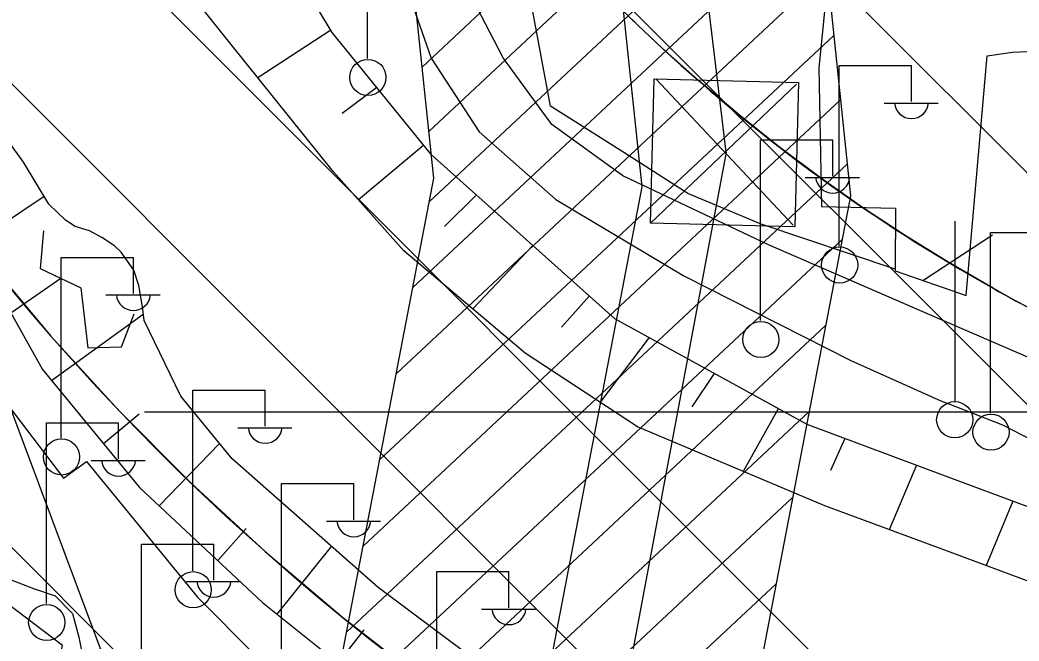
# Model space of a CAD drawing. Extents: x 417995 to 421451, y 4454518 to 4458015.
# Drawn here: x 420170.4 to 420267.2, y 4456884.7 to 4456944.9 of the extents above; entities that cross this region are included whole.
import ezdxf

# ---------------------------------------------------------------- set-up
doc = ezdxf.new("R2010")
doc.units = 0
for name, color, linetype in [('ADAKENARI', 7, 'Continuous'), ('B_Ticari', 7, 'Continuous'), ('Hat_ENH', 7, 'Continuous'), ('Hid_Dere_Sulu_Yat_Gen', 7, 'Continuous'), ('PL_AYA_PARK_DINLENME', 7, 'Continuous'), ('PL_TA_K_DERE', 7, 'Continuous'), ('S_Elektrik_Diregi', 7, 'Continuous'), ('S_Pilon', 7, 'Continuous'), ('S_Telefon_Diregi', 7, 'Continuous'), ('Sev_Sevalti', 7, 'Continuous'), ('Sev_Sevustu', 7, 'Continuous'), ('Sev_Tarama', 7, 'Continuous'), ('Sinir_Ist_Duvari', 7, 'Continuous'), ('Sinir_Tel_bir_taraf', 7, 'Continuous'), ('SN_TR_SIVILASMA', 7, 'Continuous'), ('SN_TR_TASKIN', 7, 'Continuous'), ('TA_ENH_154', 7, 'Continuous'), ('TA_ENH_KORUMA', 7, 'Continuous'), ('TA_ENH_TARAMA', 7, 'Continuous'), ('TRFAT_PARKALANI', 7, 'Continuous'), ('Yol_Menfez', 7, 'Continuous'), ('Yol_Sose', 7, 'Continuous')]:
    doc.layers.add(name, color=color, linetype=linetype)

msp = doc.modelspace()

# ---------------------------------------------------------------- linework, layer by layer
at = {"layer": 'ADAKENARI'}
msp.add_line((420183.42, 4456869.948), (420167.168, 4456913.32), dxfattribs=at)
for centre, radius, start, end in [((420347.435, 4457066.634), 231.361, 196.89014, 245.52149), ((420347.438, 4457066.643), 169.364, 222.94534, 227.32163), ((420347.442, 4457066.602), 169.337, 227.3113, 240.74888), ((420347.435, 4457066.634), 169.361, 240.7561, 244.1442)]:
    msp.add_arc(centre, radius, start, end, dxfattribs=at)
at = {"layer": 'B_Ticari'}
for points in [[(420248.846, 4456950.541), (420247.806, 4456940.214), (420248.064, 4456926.771), (420255.24, 4456926.611), (420255.2, 4456920.544), (420262.106, 4456918.156), (420264.133, 4456941.397), (420266.584, 4456941.724), (420287.493, 4456942.721), (420286.973, 4456953.961)], [(420255.201, 4456920.707), (420242.225, 4456925.073), (420235.119, 4456928.041), (420228.897, 4456932.007), (420221.808, 4456936.501), (420219.186, 4456950.544), (420236.428, 4456952.539), (420236.008, 4456949.053), (420248.846, 4456950.541), (420247.806, 4456940.214), (420248.064, 4456926.771), (420255.24, 4456926.611)]]:
    msp.add_lwpolyline(points, close=True, dxfattribs=at)
at = {"layer": 'Hat_ENH'}
for points in [[(420238.836, 4456932.047), (420210.179, 4457170.49), (420208.917, 4457202.362)], [(420238.836, 4456932.047), (420198.452, 4456716.591)]]:
    msp.add_lwpolyline(points, dxfattribs=at)
at = {"layer": 'Hid_Dere_Sulu_Yat_Gen'}
for points in [[(420260.278, 4456893.372), (420248.379, 4456897.781), (420230.218, 4456905.444), (420219.35, 4456912.563), (420207.581, 4456922.491), (420200.752, 4456930.143), (420190.848, 4456942.495), (420182.946, 4456952.354), (420178.818, 4456961.102), (420174.473, 4456974.932), (420172.487, 4456988.942)], [(420259.947, 4456862.068), (420243.031, 4456868.104), (420219.914, 4456878.785), (420205.086, 4456889.871), (420190.932, 4456902.323), (420185.98, 4456908.416), (420182.413, 4456915.73), (420182.236, 4456917.05), (420181.903, 4456919.14), (420181.398, 4456920.6), (420180.183, 4456922.343), (420179.531, 4456922.982), (420178.306, 4456923.791), (420177.106, 4456924.435), (420175.711, 4456924.835), (420174.785, 4456925.449), (420173.184, 4456927.003), (420170.706, 4456931.066), (420168.869, 4456933.639)], [(420283.659, 4456885.073), (420273.107, 4456888.619), (420260.278, 4456893.372)]]:
    msp.add_lwpolyline(points, dxfattribs=at)
at = {"layer": 'PL_AYA_PARK_DINLENME'}
for points in [[(420267.995, 4456917.06), (420266.891, 4456917.651), (420265.792, 4456918.251), (420264.698, 4456918.858), (420260.403, 4456921.347), (420256.182, 4456923.961), (420252.041, 4456926.697), (420247.981, 4456929.554), (420244.006, 4456932.528), (420240.121, 4456935.618), (420236.327, 4456938.82), (420232.629, 4456942.132), (420231.446, 4456943.233), (420230.273, 4456944.347), (420229.111, 4456945.471)], [(420167.062, 4456921.743), (420173.372, 4456914.221), (420179.995, 4456906.974), (420186.919, 4456900.013), (420194.133, 4456893.353), (420201.622, 4456887.005), (420209.375, 4456880.981), (420217.375, 4456875.291), (420225.61, 4456869.945), (420234.065, 4456864.953), (420242.723, 4456860.325), (420251.571, 4456856.068), (420287.812, 4456839.569), (420243.395, 4456852.495), (420235.713, 4456854.73), (420183.42, 4456869.948), (420167.168, 4456913.32)]]:
    msp.add_lwpolyline(points, dxfattribs=at)
at = {"layer": 'PL_TA_K_DERE'}
for points in [[(420267.995, 4456917.06), (420266.891, 4456917.651), (420265.792, 4456918.251), (420264.698, 4456918.858), (420260.403, 4456921.347), (420256.182, 4456923.961), (420252.041, 4456926.697), (420247.981, 4456929.554), (420244.006, 4456932.528), (420240.121, 4456935.618), (420236.327, 4456938.82), (420232.629, 4456942.132), (420231.446, 4456943.233), (420230.273, 4456944.347), (420229.111, 4456945.471)], [(420167.062, 4456921.743), (420173.372, 4456914.221), (420179.995, 4456906.974), (420186.919, 4456900.013), (420194.133, 4456893.353), (420201.622, 4456887.005), (420209.375, 4456880.981), (420217.375, 4456875.291), (420225.61, 4456869.945), (420234.065, 4456864.953), (420242.723, 4456860.325), (420251.571, 4456856.068), (420287.812, 4456839.569)]]:
    msp.add_lwpolyline(points, dxfattribs=at)
at = {"layer": 'S_Elektrik_Diregi'}
for p, q in [((420204.064, 4456941.126), (420204.064, 4456958.626)), ((420249.795, 4456922.948), (420249.795, 4456940.448)), ((420249.795, 4456940.448), (420256.795, 4456940.448)), ((420256.795, 4456936.948), (420256.795, 4456940.448)), ((420254.135, 4456936.808), (420259.385, 4456936.808)), ((420242.154, 4456915.734), (420242.154, 4456933.234)), ((420242.154, 4456933.234), (420249.154, 4456933.234)), ((420249.154, 4456929.734), (420249.154, 4456933.234)), ((420246.494, 4456929.594), (420251.744, 4456929.594)), ((420264.465, 4456906.757), (420264.465, 4456924.257)), ((420264.465, 4456924.257), (420271.465, 4456924.257)), ((420174.368, 4456904.352), (420174.368, 4456921.852)), ((420174.368, 4456921.852), (420181.368, 4456921.852)), ((420181.368, 4456918.352), (420181.368, 4456921.852)), ((420178.708, 4456918.212), (420183.958, 4456918.212)), ((420187.136, 4456891.487), (420187.136, 4456908.987)), ((420187.136, 4456908.987), (420194.136, 4456908.987)), ((420194.136, 4456905.487), (420194.136, 4456908.987)), ((420172.928, 4456888.311), (420172.928, 4456905.811)), ((420172.928, 4456905.811), (420179.928, 4456905.811)), ((420179.928, 4456902.311), (420179.928, 4456905.811)), ((420191.476, 4456905.347), (420196.726, 4456905.347)), ((420177.268, 4456902.171), (420182.518, 4456902.171)), ((420195.734, 4456882.43), (420195.734, 4456899.93)), ((420195.734, 4456899.93), (420202.734, 4456899.93)), ((420202.734, 4456896.43), (420202.734, 4456899.93)), ((420200.074, 4456896.29), (420205.324, 4456896.29)), ((420182.168, 4456876.581), (420182.168, 4456894.081)), ((420182.168, 4456894.081), (420189.168, 4456894.081)), ((420189.168, 4456890.581), (420189.168, 4456894.081)), ((420210.768, 4456873.912), (420210.768, 4456891.412)), ((420210.768, 4456891.412), (420217.768, 4456891.412)), ((420217.768, 4456887.912), (420217.768, 4456891.412)), ((420186.508, 4456890.441), (420191.758, 4456890.441)), ((420215.108, 4456887.772), (420220.358, 4456887.772))]:
    msp.add_line(p, q, dxfattribs=at)
for centre in [(420204.1, 4456939.29), (420249.831, 4456921.113), (420242.19, 4456913.899), (420264.501, 4456904.922), (420174.404, 4456902.517), (420187.172, 4456889.652), (420172.964, 4456886.475)]:
    msp.add_circle(centre, 1.75, dxfattribs=at)
for centre in [(420256.796, 4456936.961), (420249.155, 4456929.747), (420181.369, 4456918.365), (420194.137, 4456905.5), (420179.929, 4456902.324), (420202.735, 4456896.443), (420189.169, 4456890.594), (420217.769, 4456887.925)]:
    msp.add_arc(centre, 1.658, 184.83843, 355.14641, dxfattribs=at)
at = {"layer": 'S_Pilon'}
for p, q in [((420231.489, 4456925.155), (420245.651, 4456938.636)), ((420232.009, 4456939.147), (420245.314, 4456924.99))]:
    msp.add_line(p, q, dxfattribs=at)
msp.add_lwpolyline([(420231.834, 4456939.151), (420245.83, 4456938.806), (420245.485, 4456924.81), (420231.489, 4456925.155), (420231.834, 4456939.151)], dxfattribs=at)
at = {"layer": 'S_Telefon_Diregi'}
for p, q in [((420261.022, 4456907.874), (420261.022, 4456925.374)), ((420257.907, 4456919.599), (420264.662, 4456924.044))]:
    msp.add_line(p, q, dxfattribs=at)
msp.add_circle((420260.987, 4456906.124), 1.754, dxfattribs=at)
at = {"layer": 'Sev_Sevalti'}
for points in [[(420260.278, 4456893.372), (420248.379, 4456897.781), (420230.218, 4456905.444), (420219.35, 4456912.563), (420207.581, 4456922.491), (420200.752, 4456930.143), (420190.848, 4456942.495), (420182.946, 4456952.354), (420178.818, 4456961.102), (420174.473, 4456974.932), (420172.487, 4456988.942)], [(420259.947, 4456862.068), (420243.031, 4456868.104), (420219.914, 4456878.785), (420205.086, 4456889.871), (420190.932, 4456902.323), (420185.98, 4456908.416), (420182.413, 4456915.73), (420182.236, 4456917.05), (420181.903, 4456919.14), (420181.398, 4456920.6), (420180.183, 4456922.343), (420179.531, 4456922.982), (420178.306, 4456923.791), (420177.106, 4456924.435), (420175.711, 4456924.835), (420174.785, 4456925.449), (420173.184, 4456927.003), (420170.706, 4456931.066), (420168.869, 4456933.639)], [(420283.659, 4456885.073), (420273.107, 4456888.619), (420260.278, 4456893.372)]]:
    msp.add_lwpolyline(points, dxfattribs=at)
at = {"layer": 'Sev_Sevustu'}
for points in [[(420307.658, 4456878.735), (420304.681, 4456880.244), (420298.726, 4456883.485), (420289.37, 4456888.431), (420282.321, 4456891.738), (420277.369, 4456894.228), (420260.354, 4456900.561), (420246.669, 4456905.655), (420228.03, 4456915.911), (420210.275, 4456931.801), (420200.633, 4456943.631), (420192.139, 4456957.751), (420187.542, 4456967.691), (420183.757, 4456979.348), (420181.034, 4456990.318)], [(420168.545, 4456918.15), (420172.569, 4456910.989), (420181.963, 4456899.554), (420193.876, 4456888.419), (420204.696, 4456879.76), (420213.554, 4456874.243), (420221.515, 4456869.283), (420236.401, 4456862.167), (420256.7, 4456854.717), (420259.857, 4456853.561), (420273.73, 4456848.48), (420292.795, 4456842.572), (420305.253, 4456840.021)]]:
    msp.add_lwpolyline(points, dxfattribs=at)
at = {"layer": 'Sev_Tarama'}
for p, q in [((420200.493, 4456943.864), (420193.439, 4456939.263)), ((420204.966, 4456938.315), (420201.61, 4456935.786)), ((420209.525, 4456932.721), (420203.187, 4456927.414)), ((420165.731, 4456923.132), (420172.708, 4456927.784)), ((420214.618, 4456927.915), (420211.532, 4456924.837)), ((420220.088, 4456923.018), (420214.256, 4456916.86)), ((420169.48, 4456916.488), (420174.334, 4456919.848)), ((420225.57, 4456918.112), (420222.853, 4456915.08)), ((420173.442, 4456909.927), (420182.329, 4456916.358)), ((420231.351, 4456914.084), (420226.607, 4456907.81)), ((420237.658, 4456910.613), (420235.485, 4456907.376)), ((420178.454, 4456903.826), (420181.94, 4456906.689)), ((420243.885, 4456907.187), (420240.477, 4456901.115)), ((420183.852, 4456897.788), (420189.718, 4456903.817)), ((420250.323, 4456904.295), (420248.942, 4456901.21)), ((420257.281, 4456901.705), (420254.623, 4456895.467)), ((420266.617, 4456898.23), (420264.023, 4456891.984)), ((420189.542, 4456892.47), (420192.287, 4456895.593)), ((420195.292, 4456887.287), (420200.571, 4456893.844)), ((420201.225, 4456882.538), (420203.735, 4456885.771))]:
    msp.add_line(p, q, dxfattribs=at)
at = {"layer": 'Sinir_Ist_Duvari'}
for points in [[(420140.994, 4457013.624), (420143.594, 4456994.08), (420147.331, 4456971.074), (420151.693, 4456952.496), (420158.914, 4456935.199), (420168.545, 4456918.15), (420172.569, 4456910.989), (420181.963, 4456899.554), (420193.876, 4456888.419), (420204.696, 4456879.76), (420213.554, 4456874.243), (420221.515, 4456869.283), (420236.401, 4456862.167), (420256.7, 4456854.717), (420259.857, 4456853.561)], [(420260.354, 4456900.561), (420246.669, 4456905.655), (420228.03, 4456915.911), (420210.275, 4456931.801), (420200.633, 4456943.631), (420192.139, 4456957.751), (420187.542, 4456967.691), (420183.757, 4456979.348), (420181.034, 4456990.318)], [(420277.369, 4456894.228), (420260.354, 4456900.561)]]:
    msp.add_lwpolyline(points, dxfattribs=at)
at = {"layer": 'Sinir_Tel_bir_taraf'}
msp.add_lwpolyline([(420172.425, 4456875.163), (420174.498, 4456884.236), (420166.405, 4456890.35), (420161.442, 4456892.32), (420156.172, 4456891.335), (420145.912, 4456884.925), (420132.165, 4456875.373), (420126.835, 4456868.964), (420124.092, 4456863.679), (420122.88, 4456858.213), (420120.854, 4456843.605), (420110.514, 4456844.756), (420073.104, 4456849.922), (420029.459, 4456851.1), (420019.194, 4456849.182), (420017.91, 4456856.866)], dxfattribs=at)
at = {"layer": 'SN_TR_SIVILASMA'}
for p, q in [((421276.03, 4455921.999), (420004.046, 4457193.982)), ((421275.798, 4455899.78), (420015.354, 4457160.224)), ((421275.335, 4455855.342), (420037.805, 4457092.871)), ((421275.103, 4455833.123), (420049.031, 4457059.195)), ((421274.64, 4455788.685), (420075.791, 4456987.533))]:
    msp.add_line(p, q, dxfattribs=at)
at = {"layer": 'SN_TR_TASKIN'}
msp.add_line((420182.431, 4456906.904), (420282.431, 4456906.904), dxfattribs=at)
at = {"layer": 'TA_ENH_154'}
msp.add_lwpolyline([(419862.826, 4455014.236), (420170.138, 4456613.602), (420230.682, 4456928.68), (420176.893, 4457440.836), (420133.437, 4457787.809)], dxfattribs=at)
at = {"layer": 'TA_ENH_KORUMA'}
for p, q in [((420210.48, 4456929.541), (420157.021, 4457438.549)), ((420150.495, 4456617.377), (420210.48, 4456929.541))]:
    msp.add_line(p, q, dxfattribs=at)
msp.add_lwpolyline([(420153.622, 4457787.596), (420196.765, 4457443.124), (420250.885, 4456927.819), (420189.78, 4456609.828), (419883.153, 4455014.021)], dxfattribs=at)
at = {"layer": 'TA_ENH_TARAMA'}
for p, q in [((420209.35, 4456940.295), (420245.979, 4456974.526)), ((420210.005, 4456934.063), (420246.634, 4456968.293)), ((420210.04, 4456927.251), (420247.288, 4456962.061)), ((420208.437, 4456918.909), (420247.943, 4456955.828)), ((420206.834, 4456910.566), (420248.597, 4456949.596)), ((420205.231, 4456902.224), (420249.252, 4456943.363)), ((420203.628, 4456893.882), (420249.907, 4456937.131)), ((420202.024, 4456885.54), (420250.561, 4456930.899)), ((420200.421, 4456877.197), (420250.074, 4456923.599)), ((420198.818, 4456868.855), (420248.471, 4456915.257)), ((420197.215, 4456860.513), (420246.868, 4456906.914)), ((420195.612, 4456852.171), (420245.265, 4456898.572)), ((420194.009, 4456843.828), (420243.662, 4456890.23))]:
    msp.add_line(p, q, dxfattribs=at)
at = {"layer": 'TRFAT_PARKALANI'}
for p, q in [((420255.91, 4456943.644), (420255.91, 4456943.644)), ((420241.137, 4456941.04), (420241.137, 4456941.04)), ((420246.708, 4456939.398), (420246.708, 4456939.398)), ((420261.48, 4456936.793), (420261.48, 4456936.793)), ((420262.57, 4456934.665), (420262.57, 4456934.665)), ((420247.798, 4456932.06), (420247.798, 4456932.06)), ((420258.01, 4456923.501), (420258.01, 4456923.501)), ((420170.747, 4456909.076), (420170.747, 4456909.076)), ((420177.407, 4456900.096), (420177.407, 4456900.096)), ((420177.008, 4456895.922), (420177.008, 4456895.922)), ((420178.34, 4456896.147), (420178.34, 4456896.147)), ((420193.112, 4456893.542), (420193.112, 4456893.542)), ((420184.068, 4456891.116), (420184.068, 4456891.116))]:
    msp.add_line(p, q, dxfattribs=at)
at = {"layer": 'Yol_Menfez'}
msp.add_lwpolyline([(420172.64, 4456924.428), (420172.325, 4456920.76), (420176.275, 4456918.909), (420176.95, 4456913.093), (420180.21, 4456913.194), (420181.45, 4456916.387)], dxfattribs=at)
at = {"layer": 'Yol_Sose'}
for points in [[(420260.511, 4456915.457), (420242.918, 4456923.064), (420228.824, 4456929.758), (420221.932, 4456934.733), (420217.217, 4456941.189), (420214.191, 4456946.997), (420211.935, 4456958.107), (420210.455, 4456967.566), (420210.941, 4456979.275), (420211.905, 4456994.511), (420212.106, 4457005.156), (420208.358, 4457024.685), (420204.832, 4457042.049), (420200.291, 4457056.715), (420196.382, 4457069.239), (420194.34, 4457079.853), (420192.452, 4457089.563), (420200.206, 4457091.115)], [(420193.869, 4457060.617), (420199.082, 4457042.411), (420203.073, 4457024.958), (420205.628, 4457013.707), (420206.445, 4457008.497), (420206.661, 4457005.785), (420206.272, 4457000.342), (420205.522, 4456989.539), (420205.247, 4456979.606), (420204.914, 4456964.527), (420206.947, 4456950.572), (420210.234, 4456941.147), (420214.887, 4456934.006), (420222.309, 4456927.463), (420234.729, 4456920.071), (420250.915, 4456911.871), (420259.626, 4456907.969), (420260.429, 4456907.656)], [(420161.539, 4456917.585), (420174.598, 4456900.462), (420176.832, 4456902.08), (420187.567, 4456888.915)], [(420268.372, 4456912.058), (420260.511, 4456915.457)], [(420260.429, 4456907.656), (420265.618, 4456905.631), (420271.629, 4456902.525), (420275.857, 4456898.974)], [(420121.034, 4456858.914), (420125.081, 4456868.319), (420134.259, 4456878.656), (420145.187, 4456886.345), (420152.498, 4456891.388), (420157.39, 4456892.979), (420159.554, 4456893.12), (420162.289, 4456892.899), (420163.437, 4456892.694), (420167.393, 4456891.419), (420171.672, 4456889.757), (420173.773, 4456889.05), (420175.451, 4456887.361), (420176.082, 4456885.054), (420176.418, 4456883.242), (420174.589, 4456876.36), (420172.273, 4456869.975), (420171.866, 4456865.406), (420171.296, 4456858.51), (420169.633, 4456834.643), (420168.929, 4456813.342), (420164.671, 4456763.039)], [(420216.339, 4456869.311), (420210.157, 4456871.841), (420193.267, 4456883.217), (420187.567, 4456888.915)]]:
    msp.add_lwpolyline(points, dxfattribs=at)

doc.saveas('drawing.dxf')
